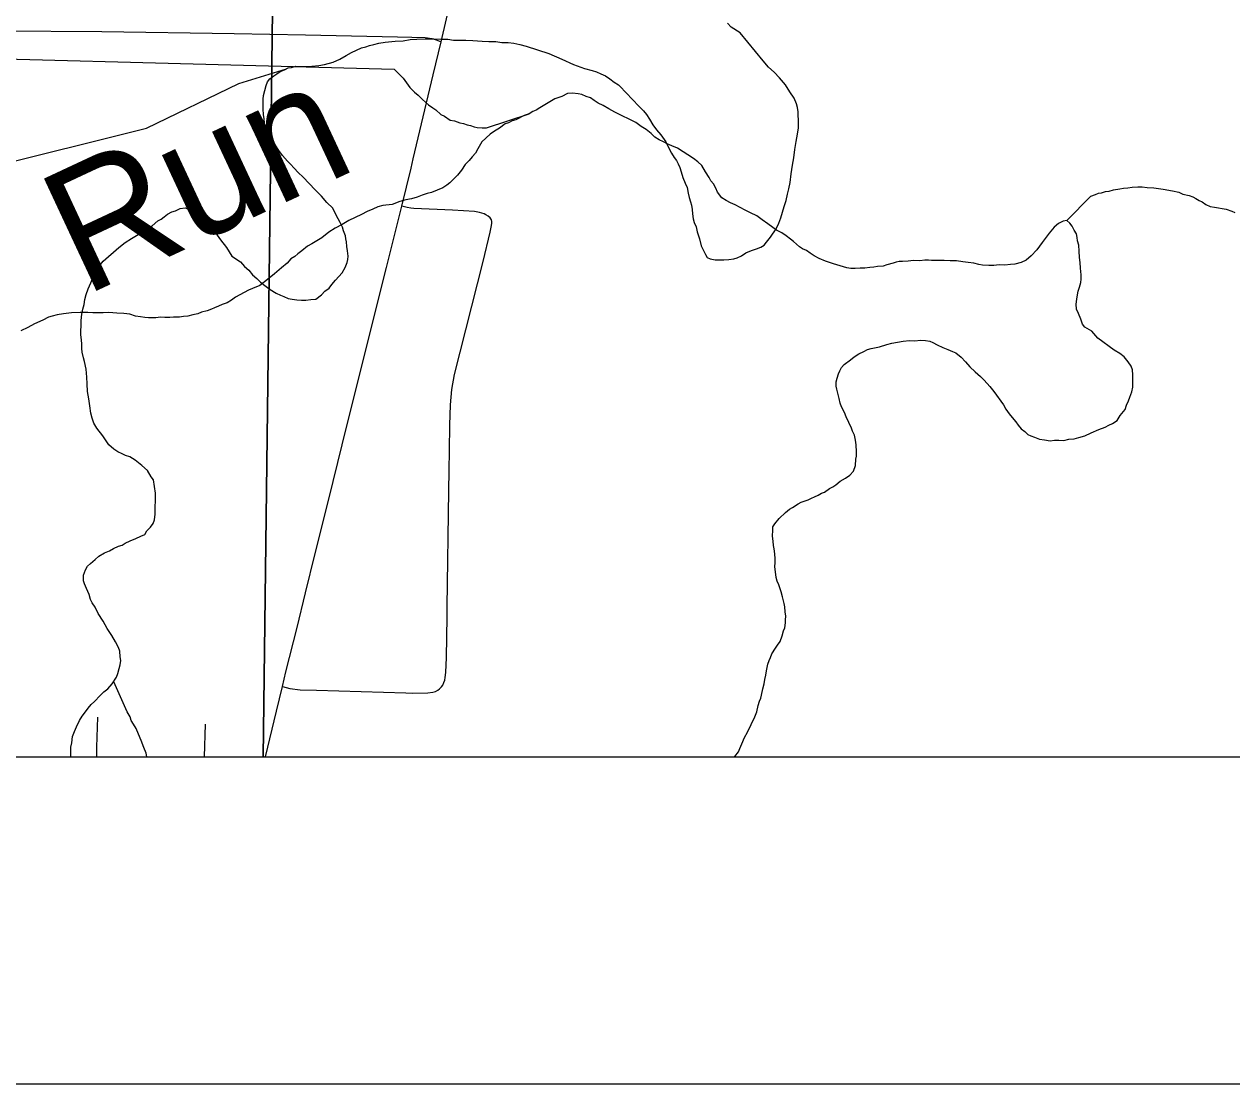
# Model space of a CAD drawing. Extents: x 2.4 to 73.1, y 4.5 to 25.6.
# Drawn here: x 43.3898 to 43.7592, y 18.0051 to 18.3291 of the extents above; entities that cross this region are included whole.
import ezdxf

# ---------------------------------------------------------------- set-up
doc = ezdxf.new("R2010")
doc.units = 0
for name, color, linetype in [('GM_X_City_Street', 7, 'Continuous'), ('GM_X_County_Road', 7, 'Continuous'), ('GM_X_Interchange_Ramps', 7, 'Continuous'), ('GM_X_Minor_Lake_Text', 7, 'Continuous'), ('GM_X_Minor_River', 7, 'Continuous'), ('GM_X_Township_Road', 7, 'Continuous'), ('GM_X_US_Shield', 7, 'Continuous'), ('SH_Cut_Line', 7, 'Continuous'), ('SH_Data', 7, 'Continuous')]:
    doc.layers.add(name, color=color, linetype=linetype)

msp = doc.modelspace()

# ---------------------------------------------------------------- linework, layer by layer
at = {"layer": 'GM_X_City_Street'}
msp.add_line((43.44493, 18.10511), (43.44524, 18.11503), dxfattribs=at)
for points in [[(43.4688, 18.1266), (43.47103, 18.12599), (43.47421, 18.12555), (43.47923, 18.12547), (43.50655, 18.12466), (43.50867, 18.12459), (43.51332, 18.12468), (43.51486, 18.12486), (43.51566, 18.1251), (43.51632, 18.12542), (43.51689, 18.12584), (43.51743, 18.12647), (43.51783, 18.12703), (43.5182, 18.12781), (43.51844, 18.12849), (43.51864, 18.12929), (43.51883, 18.13083), (43.519, 18.13548), (43.51919, 18.14784), (43.51922, 18.15093), (43.5197, 18.18643), (43.51978, 18.19259), (43.51988, 18.19878), (43.52002, 18.20653), (43.52019, 18.21273), (43.52064, 18.21735), (43.52145, 18.22192), (43.5302, 18.25649), (43.53237, 18.26552), (43.53271, 18.26699), (43.53287, 18.26812), (43.5329, 18.26844), (43.53289, 18.26875), (43.53277, 18.26926), (43.5326, 18.2696), (43.53238, 18.26984), (43.53177, 18.27039), (43.53105, 18.27081), (43.53047, 18.27108), (43.52906, 18.27154), (43.52758, 18.2718), (43.52083, 18.27218), (43.50896, 18.27272), (43.50808, 18.27283), (43.50699, 18.27302), (43.50535, 18.27346)], [(43.41201, 18.10511), (43.41207, 18.108), (43.41237, 18.11723)]]:
    msp.add_lwpolyline(points, dxfattribs=at)
at = {"layer": 'GM_X_County_Road'}
for points in [[(43.51734, 18.32372), (43.52065, 18.33781), (43.52449, 18.35446), (43.52991, 18.37713), (43.53608, 18.40442), (43.5417, 18.42863), (43.54558, 18.44528), (43.54639, 18.44885)], [(43.50535, 18.27346), (43.50815, 18.28503), (43.50885, 18.2879), (43.51497, 18.3136), (43.51734, 18.32372)], [(43.4688, 18.1266), (43.46988, 18.13108), (43.47331, 18.14463), (43.47588, 18.15519), (43.47887, 18.16725), (43.48297, 18.18385), (43.48712, 18.20042), (43.49427, 18.22907), (43.50069, 18.2547), (43.50535, 18.27346)], [(43.46367, 18.10511), (43.46695, 18.11901), (43.4688, 18.1266)]]:
    msp.add_lwpolyline(points, dxfattribs=at)
at = {"layer": 'GM_X_Interchange_Ramps'}
msp.add_lwpolyline([(42.9588, 18.10511), (46.01084, 18.10511)], dxfattribs=at)
at = {"layer": 'GM_X_Minor_River'}
for points in [[(42.87389, 18.35243), (42.98962, 18.35018), (43.24215, 18.35279), (43.27012, 18.3117), (43.3308, 18.31317), (43.37769, 18.28494), (43.4272, 18.2973), (43.45546, 18.3109), (43.47006, 18.31544)], [(43.01674, 18.33636), (43.31889, 18.33107), (43.31846, 18.32025), (43.50294, 18.31531)], [(43.62274, 18.31053), (43.62089, 18.31266), (43.61921, 18.31441), (43.61754, 18.31596), (43.61587, 18.3179), (43.60884, 18.32642), (43.60603, 18.32819), (43.60491, 18.32936)], [(43.44835, 18.26529), (43.44982, 18.26316), (43.45167, 18.26084), (43.45332, 18.25815), (43.45594, 18.25638), (43.45724, 18.25502), (43.45854, 18.25385), (43.45966, 18.25249), (43.46096, 18.25132), (43.46207, 18.25016), (43.46338, 18.24918), (43.46507, 18.248), (43.46694, 18.24682), (43.46826, 18.24622), (43.4692, 18.24582), (43.47052, 18.24522), (43.47184, 18.245), (43.47317, 18.24478), (43.47469, 18.24474), (43.47602, 18.24471), (43.47754, 18.24487), (43.47907, 18.24503), (43.48081, 18.24632), (43.48178, 18.24743), (43.48314, 18.24835), (43.48392, 18.24947), (43.48509, 18.25078), (43.48607, 18.25189), (43.48704, 18.25301), (43.48803, 18.2547), (43.48863, 18.25621), (43.48885, 18.25715), (43.48887, 18.2581), (43.48872, 18.25981), (43.48856, 18.26114), (43.4884, 18.26248), (43.48823, 18.26343), (43.48806, 18.26438), (43.48752, 18.26592), (43.48717, 18.26706), (43.48644, 18.26841), (43.48589, 18.26956), (43.48516, 18.27091), (43.48426, 18.27283), (43.48239, 18.27458), (43.48073, 18.27652), (43.47887, 18.27846), (43.47701, 18.2804), (43.47515, 18.28234), (43.47366, 18.28371), (43.47236, 18.28506), (43.47125, 18.28623), (43.47032, 18.2872), (43.46884, 18.28894), (43.46773, 18.29049), (43.46681, 18.29184), (43.4659, 18.29338), (43.46498, 18.29473), (43.46424, 18.29589), (43.46353, 18.2978), (43.46336, 18.29895), (43.4632, 18.30009), (43.46304, 18.30142), (43.46289, 18.30313), (43.46292, 18.30465), (43.46295, 18.30617), (43.46298, 18.30731), (43.46381, 18.31033), (43.46421, 18.31146), (43.46499, 18.31239), (43.46616, 18.31332), (43.46712, 18.31387), (43.46809, 18.3146), (43.46943, 18.31514), (43.47058, 18.31569), (43.47154, 18.31585), (43.47287, 18.3162), (43.4742, 18.31617), (43.47573, 18.31614), (43.47782, 18.31628), (43.47991, 18.31642), (43.48163, 18.31676), (43.48431, 18.31746), (43.48642, 18.31837), (43.48835, 18.31946), (43.48989, 18.32038), (43.49142, 18.3211), (43.49296, 18.32183), (43.4943, 18.32218), (43.49545, 18.32253), (43.49679, 18.32288), (43.49832, 18.32322), (43.50023, 18.32356), (43.50327, 18.32387), (43.50575, 18.32401), (43.50785, 18.32434), (43.50994, 18.32448), (43.51261, 18.32461), (43.51508, 18.32455), (43.51755, 18.3245), (43.51945, 18.32445)], [(43.51945, 18.32445), (43.52115, 18.32423), (43.52305, 18.32418), (43.52495, 18.32414), (43.52704, 18.32409), (43.52989, 18.32384), (43.53198, 18.32379), (43.53407, 18.32374), (43.53596, 18.32351), (43.53786, 18.32347), (43.53957, 18.32324), (43.54146, 18.32281), (43.54335, 18.32239), (43.55034, 18.32014), (43.55429, 18.31835), (43.55786, 18.31674), (43.56126, 18.31553), (43.56353, 18.31491), (43.56485, 18.3145), (43.56616, 18.3139), (43.56767, 18.31329), (43.56898, 18.31231), (43.57029, 18.31134), (43.5716, 18.31055), (43.57253, 18.30957), (43.57346, 18.3086), (43.57439, 18.30763), (43.5755, 18.30647), (43.57643, 18.3055), (43.57736, 18.30453), (43.57922, 18.30259), (43.58014, 18.30143), (43.58106, 18.30008), (43.58216, 18.29834), (43.58327, 18.2968), (43.58457, 18.29525), (43.58604, 18.29312), (43.58695, 18.29139), (43.58786, 18.28966), (43.58859, 18.28832), (43.58933, 18.28735), (43.58988, 18.28639), (43.59042, 18.28524), (43.59077, 18.2839), (43.5913, 18.28218), (43.59203, 18.28045), (43.59257, 18.27911), (43.59291, 18.27739), (43.59326, 18.27606), (43.59361, 18.27472), (43.59397, 18.27376), (43.59413, 18.27243), (43.59429, 18.27109), (43.59444, 18.26957), (43.5948, 18.26842), (43.59534, 18.26708), (43.59568, 18.26555), (43.59604, 18.26441), (43.5964, 18.26345), (43.59692, 18.26135), (43.59819, 18.25866), (43.59874, 18.2577), (43.59968, 18.2573), (43.6012, 18.25707), (43.60234, 18.25705), (43.60386, 18.25701), (43.60538, 18.25717), (43.60691, 18.25732), (43.60786, 18.25768), (43.60921, 18.25822), (43.61056, 18.25914), (43.61228, 18.25986), (43.61382, 18.2604), (43.61516, 18.26093), (43.61612, 18.26148), (43.6169, 18.26241), (43.61808, 18.26391), (43.61985, 18.26653), (43.62065, 18.26822), (43.62126, 18.26991), (43.62228, 18.27331), (43.6229, 18.27519), (43.62332, 18.27708), (43.62374, 18.27878), (43.62416, 18.28067), (43.62441, 18.28333), (43.62485, 18.28598), (43.62528, 18.28825), (43.62553, 18.29071), (43.62596, 18.29317), (43.62639, 18.29544), (43.62662, 18.29733), (43.62665, 18.29847), (43.62668, 18.2998), (43.62652, 18.30113), (43.62655, 18.30227), (43.62639, 18.30361), (43.62603, 18.30475), (43.62531, 18.30648), (43.62402, 18.30841), (43.62274, 18.31053)], [(43.50294, 18.31531), (43.50573, 18.31259), (43.50776, 18.3097), (43.50925, 18.30833), (43.51037, 18.30736), (43.51167, 18.306), (43.51353, 18.30444), (43.51484, 18.30346), (43.51578, 18.30287), (43.51727, 18.3015), (43.5184, 18.30091), (43.52008, 18.29973), (43.52141, 18.29951), (43.5231, 18.2989), (43.52424, 18.29869), (43.52537, 18.29828), (43.52632, 18.29807), (43.52745, 18.29766), (43.52839, 18.29745), (43.52991, 18.29742), (43.53124, 18.29739), (43.54427, 18.30165)], [(43.69476, 18.25624), (43.69285, 18.25572), (43.69152, 18.25556), (43.6898, 18.25541), (43.68809, 18.25545), (43.68638, 18.2553), (43.68486, 18.25533), (43.68296, 18.25537), (43.68182, 18.25559), (43.68031, 18.256), (43.6786, 18.25623), (43.6769, 18.25646), (43.675, 18.2567), (43.6731, 18.25674), (43.6712, 18.25678), (43.66968, 18.25682), (43.66835, 18.25685), (43.6674, 18.25687), (43.66645, 18.25689), (43.66531, 18.25692), (43.66379, 18.25676), (43.66189, 18.2568), (43.66017, 18.25665), (43.65846, 18.2565), (43.65751, 18.25652), (43.65655, 18.25636), (43.6556, 18.256), (43.65368, 18.25547), (43.65253, 18.25512), (43.65082, 18.25497), (43.64968, 18.2548), (43.64853, 18.25464), (43.64701, 18.25448), (43.64549, 18.25452), (43.64396, 18.25436), (43.64263, 18.25439), (43.6415, 18.25461), (43.63734, 18.25585), (43.63489, 18.25666), (43.63301, 18.25746), (43.6315, 18.25826), (43.63019, 18.25905), (43.62907, 18.25983), (43.62794, 18.26043), (43.627, 18.26102), (43.62514, 18.26258), (43.6242, 18.26336), (43.62289, 18.26434), (43.62159, 18.26532), (43.61989, 18.26612), (43.61877, 18.2669), (43.61728, 18.26808), (43.61559, 18.26926), (43.61391, 18.27043), (43.61203, 18.27143), (43.61033, 18.27223), (43.60883, 18.27302), (43.60733, 18.27381), (43.60582, 18.27442), (43.60451, 18.27521), (43.60319, 18.276), (43.6019, 18.27773), (43.60136, 18.27889), (43.60063, 18.28023), (43.59989, 18.2812), (43.59934, 18.28216), (43.59824, 18.2839), (43.59714, 18.28582), (43.59584, 18.28699), (43.59453, 18.28797), (43.58966, 18.29112), (43.58796, 18.29192), (43.58646, 18.29252), (43.58533, 18.29312), (43.58401, 18.29372), (43.5827, 18.29451), (43.58158, 18.29567), (43.58009, 18.29684), (43.57859, 18.29783), (43.57691, 18.29901), (43.57484, 18.3), (43.57277, 18.301), (43.57051, 18.30219), (43.56864, 18.30318), (43.56695, 18.30417), (43.56544, 18.30496), (43.56413, 18.30575), (43.56301, 18.30654), (43.56169, 18.30695), (43.56037, 18.30755), (43.55923, 18.30777), (43.55753, 18.30799), (43.556, 18.30784), (43.55427, 18.30693), (43.55216, 18.30622), (43.55062, 18.3053), (43.54908, 18.30439), (43.54754, 18.30347), (43.54638, 18.30274), (43.54542, 18.30238), (43.54427, 18.30165)], [(43.54427, 18.30165), (43.54273, 18.30111), (43.54023, 18.29984), (43.53909, 18.29949), (43.53793, 18.29894), (43.53697, 18.29859), (43.53523, 18.2973), (43.53369, 18.29638), (43.53234, 18.29546), (43.52982, 18.29305), (43.52863, 18.29099), (43.52784, 18.28968), (43.52686, 18.28856), (43.52589, 18.28744), (43.52472, 18.28614), (43.52354, 18.28446), (43.52236, 18.28296), (43.52119, 18.28166), (43.52003, 18.28055), (43.51906, 18.27981), (43.51791, 18.27908), (43.51618, 18.27836), (43.51445, 18.27764), (43.51311, 18.27729), (43.51158, 18.27675), (43.51005, 18.27622), (43.50832, 18.27569), (43.5066, 18.27534), (43.50469, 18.27482), (43.50239, 18.27392), (43.49953, 18.27361), (43.498, 18.27326), (43.49647, 18.27254), (43.49474, 18.27182), (43.49301, 18.27091), (43.49109, 18.27), (43.48916, 18.26909), (43.48704, 18.26781), (43.48493, 18.26672), (43.483, 18.26544), (43.48087, 18.26377), (43.47779, 18.26195), (43.47644, 18.26122), (43.4747, 18.25974), (43.47353, 18.25881), (43.47257, 18.25807), (43.47141, 18.25734), (43.47024, 18.25604), (43.4685, 18.25456), (43.46636, 18.25271), (43.46423, 18.25105), (43.46191, 18.2492), (43.45961, 18.2483), (43.45846, 18.24776), (43.45442, 18.24557), (43.45325, 18.24465), (43.45191, 18.24392), (43.45037, 18.24338), (43.44922, 18.24284), (43.44807, 18.2423), (43.44711, 18.24194), (43.44577, 18.2414), (43.44405, 18.24106), (43.4429, 18.24052), (43.44137, 18.24017), (43.43984, 18.23982), (43.4385, 18.23966), (43.43736, 18.2395), (43.43641, 18.23952), (43.43546, 18.23954), (43.43432, 18.23938), (43.4328, 18.23941), (43.43147, 18.23945), (43.43013, 18.23928), (43.4288, 18.23932), (43.42785, 18.23934), (43.42671, 18.23936), (43.42539, 18.23958), (43.42387, 18.23981), (43.42217, 18.24042), (43.42028, 18.24065), (43.41819, 18.2407), (43.41572, 18.24094), (43.41401, 18.24079), (43.4123, 18.24083), (43.41078, 18.24086), (43.40925, 18.2409), (43.40698, 18.24095), (43.40431, 18.24082), (43.40183, 18.2405), (43.39992, 18.24016), (43.39839, 18.23981), (43.39725, 18.23946), (43.39551, 18.23855), (43.39302, 18.23747), (43.3909, 18.23638), (43.38879, 18.23528)], [(43.70877, 18.269), (43.71613, 18.27646), (43.71747, 18.277), (43.71843, 18.27736), (43.71939, 18.27752), (43.72054, 18.27788), (43.72168, 18.27804), (43.72302, 18.27839), (43.72493, 18.27873), (43.72607, 18.27889), (43.72741, 18.27905), (43.72874, 18.27921), (43.73046, 18.27936), (43.73178, 18.27933), (43.7333, 18.27911), (43.73539, 18.27906), (43.73823, 18.27861), (43.74107, 18.27817), (43.74297, 18.27775), (43.74428, 18.27714), (43.74617, 18.27672), (43.74731, 18.27632), (43.74824, 18.27573), (43.74918, 18.27513), (43.75012, 18.27473), (43.75125, 18.27395), (43.75256, 18.27335), (43.75389, 18.27313), (43.75749, 18.27248), (43.75918, 18.27187), (43.76012, 18.27146)], [(43.41778, 18.14024), (43.41668, 18.14217), (43.41521, 18.14429), (43.41393, 18.1466), (43.41246, 18.14891), (43.41155, 18.15083), (43.41063, 18.15218), (43.41008, 18.15314), (43.40974, 18.15467), (43.40883, 18.15659), (43.40829, 18.15793), (43.40793, 18.15889), (43.40797, 18.1606), (43.40858, 18.1623), (43.40917, 18.16342), (43.41014, 18.16416), (43.4115, 18.16546), (43.41266, 18.16638), (43.4144, 18.16748), (43.41593, 18.16802), (43.41709, 18.16875), (43.41862, 18.16947), (43.41977, 18.16983), (43.42074, 18.17038), (43.42227, 18.1711), (43.424, 18.17182), (43.42554, 18.17255), (43.42669, 18.17309), (43.42729, 18.17421), (43.42845, 18.17533), (43.42924, 18.17645), (43.42964, 18.17758), (43.42987, 18.17928), (43.42992, 18.18137), (43.42997, 18.18346), (43.43002, 18.18574), (43.42935, 18.18974), (43.42861, 18.19071), (43.42751, 18.19263), (43.42584, 18.19419), (43.42378, 18.19576), (43.42209, 18.19675), (43.42077, 18.19716), (43.41983, 18.19775), (43.41851, 18.19835), (43.4172, 18.19914), (43.41571, 18.2005), (43.41387, 18.2032), (43.41202, 18.20552), (43.41111, 18.20706), (43.41057, 18.20859), (43.41022, 18.21012), (43.4099, 18.21241), (43.40956, 18.21451), (43.40923, 18.21679), (43.40909, 18.21908), (43.40895, 18.22117), (43.40882, 18.22364), (43.4083, 18.22593), (43.40794, 18.22708), (43.4076, 18.2288), (43.40744, 18.22994), (43.40747, 18.23127), (43.40731, 18.2326), (43.40715, 18.23412), (43.40718, 18.23545), (43.40721, 18.23678), (43.40725, 18.23849), (43.40748, 18.24038), (43.40771, 18.2419), (43.40812, 18.24341), (43.40835, 18.24492), (43.40876, 18.24643), (43.40937, 18.24813), (43.41017, 18.25001), (43.41097, 18.2517), (43.41157, 18.25302), (43.41198, 18.25415), (43.41315, 18.25564), (43.41393, 18.25657), (43.41878, 18.26083), (43.42071, 18.26231), (43.42264, 18.26359), (43.42419, 18.26451), (43.42553, 18.26524), (43.42727, 18.26634), (43.429, 18.26744), (43.43075, 18.26892), (43.43171, 18.26946), (43.43268, 18.2702), (43.43364, 18.27094), (43.43499, 18.27167), (43.43614, 18.27202), (43.43749, 18.27275), (43.43901, 18.27291), (43.44071, 18.2723), (43.44221, 18.27151), (43.44371, 18.27052), (43.44539, 18.26896), (43.44687, 18.26722), (43.44835, 18.26529)], [(43.65695, 18.23185), (43.65867, 18.23219), (43.66058, 18.23233), (43.66229, 18.23229), (43.664, 18.23245), (43.66552, 18.23241), (43.66685, 18.23219), (43.66779, 18.23179), (43.6691, 18.231), (43.6708, 18.2302), (43.6723, 18.2296), (43.67381, 18.22899), (43.67475, 18.22859), (43.67643, 18.22722), (43.67773, 18.22586), (43.67903, 18.22431), (43.6807, 18.22276), (43.68238, 18.22139), (43.6835, 18.22022), (43.68517, 18.21829), (43.68646, 18.21674), (43.68941, 18.21268), (43.69014, 18.21134), (43.69106, 18.20999), (43.69199, 18.20882), (43.6931, 18.20747), (43.69384, 18.2065), (43.69476, 18.20534), (43.69588, 18.20456), (43.69681, 18.20359), (43.69775, 18.20318), (43.69889, 18.20278), (43.70039, 18.20218), (43.70191, 18.20195), (43.70361, 18.20172), (43.70495, 18.20188), (43.70628, 18.20185), (43.7078, 18.20182), (43.70933, 18.20216), (43.71104, 18.20231), (43.71238, 18.20266), (43.71429, 18.20319), (43.71622, 18.20409), (43.71852, 18.20518), (43.72044, 18.2059), (43.72159, 18.20644), (43.72274, 18.20698), (43.7241, 18.2079), (43.72508, 18.2094), (43.72664, 18.21126), (43.72705, 18.21258), (43.72765, 18.2139), (43.72806, 18.21503), (43.72867, 18.21672), (43.72889, 18.21805), (43.72891, 18.219), (43.72893, 18.22014), (43.72897, 18.22184), (43.72882, 18.22337), (43.72846, 18.22452), (43.72754, 18.22587), (43.72625, 18.22742), (43.72494, 18.22839), (43.72325, 18.22938), (43.7182, 18.23311), (43.71635, 18.23524), (43.71428, 18.23643), (43.71354, 18.23739), (43.71301, 18.23892), (43.71228, 18.24065), (43.71174, 18.24199), (43.71159, 18.24351), (43.71181, 18.24503), (43.71203, 18.24635), (43.71225, 18.24749), (43.71265, 18.24862), (43.71307, 18.25013), (43.71309, 18.25108), (43.71312, 18.25241), (43.71298, 18.2545), (43.71282, 18.25621), (43.71267, 18.25773), (43.71252, 18.25964), (43.71237, 18.26154), (43.71202, 18.26288), (43.71186, 18.26383), (43.71169, 18.26497), (43.71096, 18.26613), (43.71041, 18.26728), (43.70967, 18.26825), (43.70874, 18.26903), (43.7076, 18.26887), (43.70625, 18.26814), (43.70489, 18.26703), (43.70333, 18.26517), (43.70118, 18.26237), (43.70039, 18.26124), (43.6996, 18.26012), (43.69785, 18.25826), (43.6963, 18.25697), (43.69476, 18.25624)], [(43.60933, 18.1091), (43.61013, 18.11098), (43.61112, 18.11267), (43.61332, 18.11736), (43.61392, 18.11887), (43.61434, 18.12076), (43.61475, 18.12208), (43.61516, 18.12302), (43.61537, 18.12396), (43.61579, 18.12586), (43.6162, 18.12737), (43.61642, 18.12869), (43.61664, 18.13001), (43.61686, 18.13134), (43.61729, 18.13342), (43.6177, 18.13455), (43.6181, 18.13549), (43.6185, 18.13662), (43.61968, 18.1383), (43.62027, 18.13924), (43.62106, 18.14036), (43.62167, 18.14205), (43.62208, 18.14357), (43.62248, 18.1445), (43.62271, 18.14602), (43.62273, 18.14697), (43.62275, 18.14811), (43.62259, 18.14944), (43.62244, 18.15096), (43.62227, 18.15192), (43.62175, 18.15402), (43.6214, 18.15555), (43.62069, 18.15765), (43.62014, 18.1588), (43.61979, 18.15995), (43.61964, 18.16166), (43.61948, 18.16319), (43.61951, 18.16452), (43.61953, 18.16565), (43.61938, 18.16718), (43.61922, 18.1687), (43.61905, 18.16965), (43.61889, 18.17099), (43.61874, 18.17251), (43.61878, 18.17441), (43.6188, 18.17536), (43.61939, 18.17629), (43.62076, 18.17797), (43.62271, 18.17983), (43.62387, 18.18075), (43.62483, 18.1813), (43.62657, 18.1824), (43.62753, 18.18295), (43.62868, 18.1833), (43.62964, 18.18366), (43.6306, 18.18421), (43.63156, 18.18456), (43.63271, 18.18511), (43.63367, 18.18566), (43.63463, 18.18601), (43.63618, 18.18712), (43.63714, 18.18766), (43.6381, 18.18821), (43.63946, 18.18932), (43.641, 18.19024), (43.64235, 18.19115), (43.64352, 18.19246), (43.64413, 18.19415), (43.64417, 18.19605), (43.64438, 18.197), (43.64441, 18.19832), (43.64427, 18.20042), (43.64411, 18.20194), (43.64377, 18.20347), (43.64322, 18.20462), (43.64287, 18.20558), (43.64123, 18.20903), (43.64069, 18.21038), (43.63978, 18.21211), (43.63943, 18.21325), (43.63908, 18.21459), (43.63873, 18.21631), (43.63838, 18.21746), (43.63821, 18.21841), (43.63824, 18.21974), (43.63846, 18.22087), (43.63887, 18.22219), (43.63927, 18.22313), (43.63986, 18.22407), (43.64064, 18.225), (43.64257, 18.22648), (43.64374, 18.2274), (43.64509, 18.22832), (43.64663, 18.22904), (43.64778, 18.22959), (43.64893, 18.22994), (43.64988, 18.23011), (43.65141, 18.23045), (43.65371, 18.23116), (43.65524, 18.23151), (43.65695, 18.23185)], [(43.40406, 18.10511), (43.4041, 18.10674), (43.40413, 18.10807), (43.40435, 18.1094), (43.40458, 18.11129), (43.40518, 18.1128), (43.40579, 18.1143), (43.40678, 18.11618), (43.40757, 18.11749), (43.40855, 18.1188), (43.40934, 18.11992), (43.41031, 18.12104), (43.41128, 18.12197), (43.41304, 18.12383), (43.4142, 18.12494), (43.41536, 18.12586), (43.41673, 18.12735), (43.4181, 18.12941), (43.41851, 18.13054), (43.41892, 18.13205), (43.41914, 18.13318), (43.41936, 18.13451), (43.4192, 18.13565), (43.41904, 18.13736), (43.41869, 18.13851), (43.41778, 18.14024)], [(43.42736, 18.10511), (43.42709, 18.10622), (43.42637, 18.10795), (43.42565, 18.11005), (43.42475, 18.11197), (43.42403, 18.1137), (43.4233, 18.11505), (43.42256, 18.1162), (43.42221, 18.11735), (43.42166, 18.11831), (43.42129, 18.11889), (43.4172, 18.12806)], [(43.60712, 18.10511), (43.60715, 18.10516), (43.60832, 18.10665), (43.60873, 18.10759), (43.60933, 18.1091)]]:
    msp.add_lwpolyline(points, dxfattribs=at)
at = {"layer": 'GM_X_Township_Road'}
msp.add_lwpolyline([(43.32431, 18.32764), (43.35582, 18.32749), (43.38233, 18.32708), (43.41353, 18.32678), (43.45408, 18.3262), (43.47591, 18.32579), (43.50398, 18.32523), (43.50839, 18.32508), (43.51245, 18.32495), (43.5145, 18.32464), (43.51585, 18.32426), (43.51734, 18.32372)], dxfattribs=at)
at = {"layer": 'GM_X_US_Shield'}
for points in [[(42.95709, 18.10511), (43.46297, 18.10511), (43.46912, 18.60216), (42.96961, 18.61131)], [(43.46297, 18.10511), (43.96998, 18.10511), (43.97458, 18.59666), (43.50379, 18.60175), (43.46912, 18.60216)]]:
    msp.add_lwpolyline(points, close=True, dxfattribs=at)
at = {"layer": 'SH_Cut_Line'}
msp.add_lwpolyline([(41.95853, 21.67404), (41.95853, 18.10511), (48.75853, 18.10511), (48.75853, 20.021)], dxfattribs=at)
at = {"layer": 'SH_Data'}
for p, q in [((41.95853, 18.10511), (48.75853, 18.10511)), ((41.85853, 18.00511), (48.85853, 18.00511))]:
    msp.add_line(p, q, dxfattribs=at)

# ---------------------------------------------------------------- texts
at = {"layer": 'GM_X_Minor_Lake_Text'}
msp.add_text('Run', height=0.037893, rotation=25.0402, dxfattribs=at).set_placement((43.40815, 18.24577))

doc.saveas('drawing.dxf')
